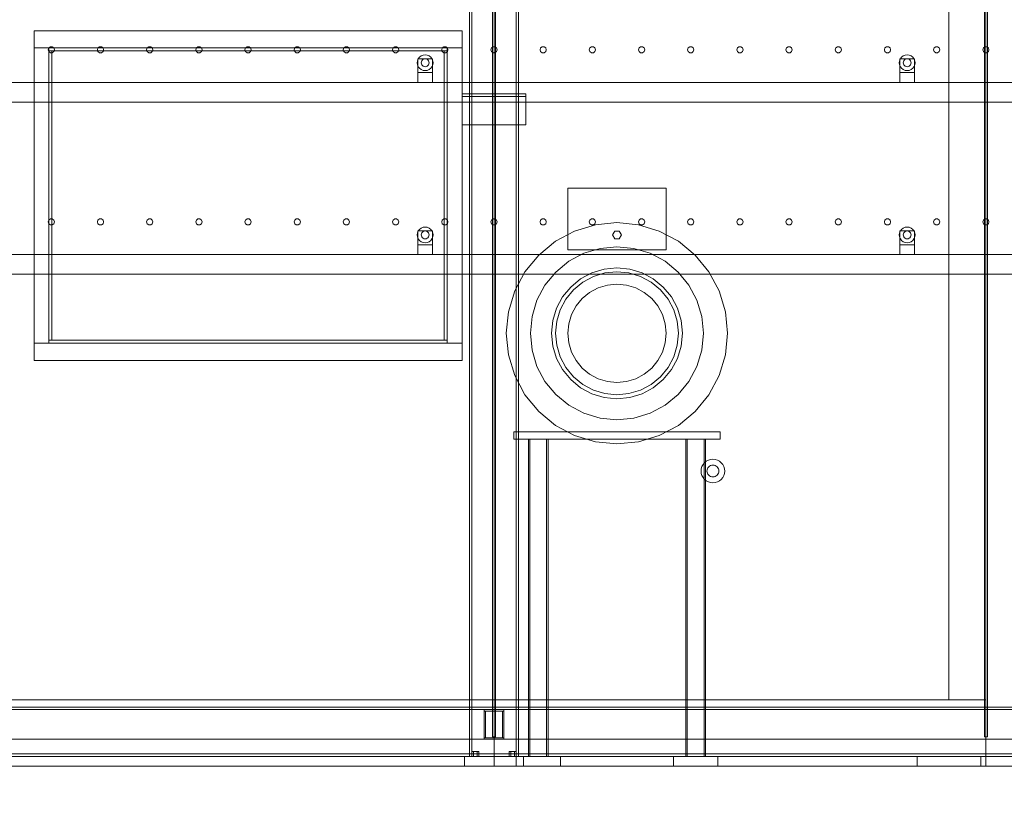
# Model space of a CAD drawing. Header units: millimetres. Extents: x -2233 to 61924, y -68080 to 6847.
# Tile 986 of 1056: x 42497 to 44499, y -69 to 1518. Entities that reach past the tile are written whole.
import ezdxf

# ---------------------------------------------------------------- set-up
doc = ezdxf.new("R2010")
doc.units = ezdxf.units.MM
for name, color, linetype, lineweight in [('COTAS_O', 1, 'Continuous', 0), ('COTAS_P', 1, 'Continuous', 0), ('lateral_secador', 7, 'Continuous', 0)]:
    doc.layers.add(name, color=color, linetype=linetype, lineweight=lineweight)
doc.dimstyles.new('R19_100', dxfattribs={"dimtxt": 250, "dimasz": 150, "dimexe": 150, "dimexo": 80, "dimgap": 100, "dimtad": 1, "dimtih": 1, "dimtoh": 1, "dimdsep": 46, "dimcen": 0.09, "dimadec": 0, "dimazin": 0, "dimtfac": 1, "dimtdec": 4, "dimtofl": 0, "dimtmove": 0, "dimatfit": 3, "dimfxl": 1, "dimtolj": 1, "dimtzin": 0, "dimarcsym": 0})

# ---------------------------------------------------------------- blocks, each defined once
blk = doc.blocks.new('DIM_R28_29')
at = {"layer": 'COTAS_O'}
for p, q in [((40461.1, 0), (40461.1, -900)), ((60461.1, 0), (60461.1, -900)), ((40461.1, -900), (40611.1, -855)), ((60461.1, -900), (60311.1, -855)), ((40461.1, -900), (60461.1, -900)), ((40461.1, -900), (40611.1, -945)), ((60461.1, -900), (60311.1, -945))]:
    blk.add_line(p, q, dxfattribs=at)
blk.add_text('20000 O', height=250, dxfattribs=at).set_placement((50461.1, -800))
blk = doc.blocks.new('DIM_R28_33')
at = {"layer": 'COTAS_P'}
for p, q in [((112.7, 0), (112.7, -2500)), ((61924.1, 0), (61924.1, -2500)), ((112.7, -2500), (262.7, -2455)), ((61924.1, -2500), (61774.1, -2455)), ((112.7, -2500), (61924.1, -2500)), ((112.7, -2500), (262.7, -2545)), ((61924.1, -2500), (61774.1, -2545))]:
    blk.add_line(p, q, dxfattribs=at)
blk.add_text('61811.43 P', height=250, dxfattribs=at).set_placement((31018.4, -2400))

msp = doc.modelspace()

# ---------------------------------------------------------------- linework, layer by layer
at = {"layer": 'lateral_secador'}
for p, q in [((43411.134, 2925), (43411.134, 20)), ((43416.134, 20), (43416.134, 2925)), ((43458.134, 2925), (43458.134, 60)), ((43461.134, 0), (43461.134, 2925)), ((43464.134, 60), (43464.134, 2925)), ((43506.134, 2925), (43506.134, 20)), ((43511.134, 20), (43511.134, 2925)), ((44458.134, 2925), (44458.134, 60)), ((44461.134, 0), (44461.134, 2925)), ((44464.134, 60), (44464.134, 2925)), ((43458.134, 2075), (43458.134, 135)), ((43461.134, 135), (43461.134, 2075)), ((43464.134, 135), (43464.134, 2075)), ((44386.134, 2075), (44386.134, 135)), ((44461.134, 135), (44461.134, 2075)), ((42526.134, 1495), (43396.134, 1495)), ((42526.134, 1495), (42526.134, 1460)), ((43396.134, 1460), (43396.134, 1495)), ((42559.172, 1462.389), (42555.997, 1460.082)), ((42563.096, 1462.389), (42559.172, 1462.389)), ((42566.271, 1460.082), (42563.096, 1462.389)), ((42659.172, 1462.389), (42655.997, 1460.082)), ((42663.096, 1462.389), (42659.172, 1462.389)), ((42666.271, 1460.082), (42663.096, 1462.389)), ((42759.172, 1462.389), (42755.997, 1460.082)), ((42763.096, 1462.389), (42759.172, 1462.389)), ((42766.271, 1460.082), (42763.096, 1462.389)), ((42859.172, 1462.389), (42855.997, 1460.082)), ((42863.096, 1462.389), (42859.172, 1462.389)), ((42866.271, 1460.082), (42863.096, 1462.389)), ((42959.172, 1462.389), (42955.997, 1460.082)), ((42963.096, 1462.389), (42959.172, 1462.389)), ((42966.271, 1460.082), (42963.096, 1462.389)), ((43059.172, 1462.389), (43055.997, 1460.082)), ((43063.096, 1462.389), (43059.172, 1462.389)), ((43066.271, 1460.082), (43063.096, 1462.389)), ((43159.172, 1462.389), (43155.997, 1460.082)), ((43163.096, 1462.389), (43159.172, 1462.389)), ((43166.271, 1460.082), (43163.096, 1462.389)), ((43259.172, 1462.389), (43255.997, 1460.082)), ((43263.096, 1462.389), (43259.172, 1462.389)), ((43266.271, 1460.082), (43263.096, 1462.389)), ((43359.172, 1462.389), (43355.997, 1460.082)), ((43363.096, 1462.389), (43359.172, 1462.389)), ((43366.271, 1460.082), (43363.096, 1462.389)), ((43459.172, 1462.389), (43455.997, 1460.082)), ((43463.096, 1462.389), (43459.172, 1462.389)), ((43466.271, 1460.082), (43463.096, 1462.389)), ((43559.172, 1462.389), (43555.997, 1460.082)), ((43563.096, 1462.389), (43559.172, 1462.389)), ((43566.271, 1460.082), (43563.096, 1462.389)), ((43659.172, 1462.389), (43655.997, 1460.082)), ((43663.096, 1462.389), (43659.172, 1462.389)), ((43666.271, 1460.082), (43663.096, 1462.389)), ((43759.172, 1462.389), (43755.997, 1460.082)), ((43763.096, 1462.389), (43759.172, 1462.389)), ((43766.271, 1460.082), (43763.096, 1462.389)), ((43859.172, 1462.389), (43855.997, 1460.082)), ((43863.096, 1462.389), (43859.172, 1462.389)), ((43866.271, 1460.082), (43863.096, 1462.389)), ((43959.172, 1462.389), (43955.997, 1460.082)), ((43963.096, 1462.389), (43959.172, 1462.389)), ((43966.271, 1460.082), (43963.096, 1462.389)), ((44059.172, 1462.389), (44055.997, 1460.082)), ((44063.096, 1462.389), (44059.172, 1462.389)), ((44066.271, 1460.082), (44063.096, 1462.389)), ((44159.172, 1462.389), (44155.997, 1460.082)), ((44163.096, 1462.389), (44159.172, 1462.389)), ((44166.271, 1460.082), (44163.096, 1462.389)), ((44259.172, 1462.389), (44255.997, 1460.082)), ((44263.096, 1462.389), (44259.172, 1462.389)), ((44266.271, 1460.082), (44263.096, 1462.389)), ((44359.172, 1462.389), (44355.997, 1460.082)), ((44363.096, 1462.389), (44359.172, 1462.389)), ((44366.271, 1460.082), (44363.096, 1462.389)), ((44459.172, 1462.389), (44455.997, 1460.082)), ((44463.096, 1462.389), (44459.172, 1462.389)), ((44466.271, 1460.082), (44463.096, 1462.389)), ((42526.134, 1460), (43396.134, 1460)), ((42526.134, 1460), (42556.134, 1460)), ((42526.134, 1460), (42526.134, 860)), ((42555.997, 1460.082), (42554.784, 1456.35)), ((42554.784, 1456.35), (42555.997, 1452.618)), ((42555.997, 1452.618), (42559.172, 1450.311)), ((42556.134, 1460), (43366.134, 1460)), ((42556.134, 1460), (42556.134, 1454)), ((42556.134, 860), (42556.134, 1460)), ((42556.134, 1454), (43366.134, 1454)), ((42556.134, 1454), (42562.134, 1454)), ((42556.134, 1454), (42556.134, 866)), ((42559.172, 1450.311), (42563.096, 1450.311)), ((42562.134, 866), (42562.134, 1454)), ((42563.096, 1450.311), (42566.271, 1452.618)), ((42567.484, 1456.35), (42566.271, 1460.082)), ((42566.271, 1452.618), (42567.484, 1456.35)), ((42655.997, 1460.082), (42654.784, 1456.35)), ((42654.784, 1456.35), (42655.997, 1452.618)), ((42655.997, 1452.618), (42659.172, 1450.311)), ((42659.172, 1450.311), (42663.096, 1450.311)), ((42663.096, 1450.311), (42666.271, 1452.618)), ((42667.484, 1456.35), (42666.271, 1460.082)), ((42666.271, 1452.618), (42667.484, 1456.35)), ((42755.997, 1460.082), (42754.784, 1456.35)), ((42754.784, 1456.35), (42755.997, 1452.618)), ((42755.997, 1452.618), (42759.172, 1450.311)), ((42759.172, 1450.311), (42763.096, 1450.311)), ((42763.096, 1450.311), (42766.271, 1452.618)), ((42767.484, 1456.35), (42766.271, 1460.082)), ((42766.271, 1452.618), (42767.484, 1456.35)), ((42855.997, 1460.082), (42854.784, 1456.35)), ((42854.784, 1456.35), (42855.997, 1452.618)), ((42855.997, 1452.618), (42859.172, 1450.311)), ((42859.172, 1450.311), (42863.096, 1450.311)), ((42863.096, 1450.311), (42866.271, 1452.618)), ((42867.484, 1456.35), (42866.271, 1460.082)), ((42866.271, 1452.618), (42867.484, 1456.35)), ((42955.997, 1460.082), (42954.784, 1456.35)), ((42954.784, 1456.35), (42955.997, 1452.618)), ((42955.997, 1452.618), (42959.172, 1450.311)), ((42959.172, 1450.311), (42963.096, 1450.311)), ((42963.096, 1450.311), (42966.271, 1452.618)), ((42967.484, 1456.35), (42966.271, 1460.082)), ((42966.271, 1452.618), (42967.484, 1456.35)), ((43055.997, 1460.082), (43054.784, 1456.35)), ((43054.784, 1456.35), (43055.997, 1452.618)), ((43055.997, 1452.618), (43059.172, 1450.311)), ((43059.172, 1450.311), (43063.096, 1450.311)), ((43063.096, 1450.311), (43066.271, 1452.618)), ((43067.484, 1456.35), (43066.271, 1460.082)), ((43066.271, 1452.618), (43067.484, 1456.35)), ((43155.997, 1460.082), (43154.784, 1456.35)), ((43154.784, 1456.35), (43155.997, 1452.618)), ((43155.997, 1452.618), (43159.172, 1450.311)), ((43159.172, 1450.311), (43163.096, 1450.311)), ((43163.096, 1450.311), (43166.271, 1452.618)), ((43167.484, 1456.35), (43166.271, 1460.082)), ((43166.271, 1452.618), (43167.484, 1456.35)), ((43255.997, 1460.082), (43254.784, 1456.35)), ((43254.784, 1456.35), (43255.997, 1452.618)), ((43255.997, 1452.618), (43259.172, 1450.311)), ((43259.172, 1450.311), (43263.096, 1450.311)), ((43263.096, 1450.311), (43266.271, 1452.618)), ((43267.484, 1456.35), (43266.271, 1460.082)), ((43266.271, 1452.618), (43267.484, 1456.35)), ((43309.82, 1441.314), (43307.277, 1438)), ((43313.134, 1443.856), (43309.82, 1441.314)), ((43316.993, 1445.455), (43313.134, 1443.856)), ((43321.134, 1446), (43316.993, 1445.455)), ((43325.275, 1445.455), (43321.134, 1446)), ((43329.134, 1443.856), (43325.275, 1445.455)), ((43332.448, 1441.314), (43329.134, 1443.856)), ((43334.99, 1438), (43332.448, 1441.314)), ((43355.997, 1460.082), (43354.784, 1456.35)), ((43354.784, 1456.35), (43355.997, 1452.618)), ((43355.997, 1452.618), (43359.172, 1450.311)), ((43359.172, 1450.311), (43363.096, 1450.311)), ((43360.134, 1454), (43366.134, 1454)), ((43360.134, 1454), (43360.134, 866)), ((43363.096, 1450.311), (43366.271, 1452.618)), ((43366.134, 1454), (43366.134, 1460)), ((43366.134, 1460), (43396.134, 1460)), ((43366.134, 1460), (43366.134, 860)), ((43366.134, 866), (43366.134, 1454)), ((43367.484, 1456.35), (43366.271, 1460.082)), ((43366.271, 1452.618), (43367.484, 1456.35)), ((43396.134, 860), (43396.134, 1460)), ((43455.997, 1460.082), (43454.784, 1456.35)), ((43454.784, 1456.35), (43455.997, 1452.618)), ((43455.997, 1452.618), (43459.172, 1450.311)), ((43459.172, 1450.311), (43463.096, 1450.311)), ((43463.096, 1450.311), (43466.271, 1452.618)), ((43467.484, 1456.35), (43466.271, 1460.082)), ((43466.271, 1452.618), (43467.484, 1456.35)), ((43555.997, 1460.082), (43554.784, 1456.35)), ((43554.784, 1456.35), (43555.997, 1452.618)), ((43555.997, 1452.618), (43559.172, 1450.311)), ((43559.172, 1450.311), (43563.096, 1450.311)), ((43563.096, 1450.311), (43566.271, 1452.618)), ((43567.484, 1456.35), (43566.271, 1460.082)), ((43566.271, 1452.618), (43567.484, 1456.35)), ((43655.997, 1460.082), (43654.784, 1456.35)), ((43654.784, 1456.35), (43655.997, 1452.618)), ((43655.997, 1452.618), (43659.172, 1450.311)), ((43659.172, 1450.311), (43663.096, 1450.311)), ((43663.096, 1450.311), (43666.271, 1452.618)), ((43667.484, 1456.35), (43666.271, 1460.082)), ((43666.271, 1452.618), (43667.484, 1456.35)), ((43755.997, 1460.082), (43754.784, 1456.35)), ((43754.784, 1456.35), (43755.997, 1452.618)), ((43755.997, 1452.618), (43759.172, 1450.311)), ((43759.172, 1450.311), (43763.096, 1450.311)), ((43763.096, 1450.311), (43766.271, 1452.618)), ((43767.484, 1456.35), (43766.271, 1460.082)), ((43766.271, 1452.618), (43767.484, 1456.35)), ((43855.997, 1460.082), (43854.784, 1456.35)), ((43854.784, 1456.35), (43855.997, 1452.618)), ((43855.997, 1452.618), (43859.172, 1450.311)), ((43859.172, 1450.311), (43863.096, 1450.311)), ((43863.096, 1450.311), (43866.271, 1452.618)), ((43867.484, 1456.35), (43866.271, 1460.082)), ((43866.271, 1452.618), (43867.484, 1456.35)), ((43955.997, 1460.082), (43954.784, 1456.35)), ((43954.784, 1456.35), (43955.997, 1452.618)), ((43955.997, 1452.618), (43959.172, 1450.311)), ((43959.172, 1450.311), (43963.096, 1450.311)), ((43963.096, 1450.311), (43966.271, 1452.618)), ((43967.484, 1456.35), (43966.271, 1460.082)), ((43966.271, 1452.618), (43967.484, 1456.35)), ((44055.997, 1460.082), (44054.784, 1456.35)), ((44054.784, 1456.35), (44055.997, 1452.618)), ((44055.997, 1452.618), (44059.172, 1450.311)), ((44059.172, 1450.311), (44063.096, 1450.311)), ((44063.096, 1450.311), (44066.271, 1452.618)), ((44067.484, 1456.35), (44066.271, 1460.082)), ((44066.271, 1452.618), (44067.484, 1456.35)), ((44155.997, 1460.082), (44154.784, 1456.35)), ((44154.784, 1456.35), (44155.997, 1452.618)), ((44155.997, 1452.618), (44159.172, 1450.311)), ((44159.172, 1450.311), (44163.096, 1450.311)), ((44163.096, 1450.311), (44166.271, 1452.618)), ((44167.484, 1456.35), (44166.271, 1460.082)), ((44166.271, 1452.618), (44167.484, 1456.35)), ((44255.997, 1460.082), (44254.784, 1456.35)), ((44254.784, 1456.35), (44255.997, 1452.618)), ((44255.997, 1452.618), (44259.172, 1450.311)), ((44259.172, 1450.311), (44263.096, 1450.311)), ((44263.096, 1450.311), (44266.271, 1452.618)), ((44267.484, 1456.35), (44266.271, 1460.082)), ((44266.271, 1452.618), (44267.484, 1456.35)), ((44289.82, 1441.314), (44287.277, 1438)), ((44293.134, 1443.856), (44289.82, 1441.314)), ((44296.993, 1445.455), (44293.134, 1443.856)), ((44301.134, 1446), (44296.993, 1445.455)), ((44305.275, 1445.455), (44301.134, 1446)), ((44309.134, 1443.856), (44305.275, 1445.455)), ((44312.448, 1441.314), (44309.134, 1443.856)), ((44314.99, 1438), (44312.448, 1441.314)), ((44355.997, 1460.082), (44354.784, 1456.35)), ((44354.784, 1456.35), (44355.997, 1452.618)), ((44355.997, 1452.618), (44359.172, 1450.311)), ((44359.172, 1450.311), (44363.096, 1450.311)), ((44363.096, 1450.311), (44366.271, 1452.618)), ((44367.484, 1456.35), (44366.271, 1460.082)), ((44366.271, 1452.618), (44367.484, 1456.35)), ((44455.997, 1460.082), (44454.784, 1456.35)), ((44454.784, 1456.35), (44455.997, 1452.618)), ((44455.997, 1452.618), (44459.172, 1450.311)), ((44459.172, 1450.311), (44463.096, 1450.311)), ((44463.096, 1450.311), (44466.271, 1452.618)), ((44467.484, 1456.35), (44466.271, 1460.082)), ((44466.271, 1452.618), (44467.484, 1456.35)), ((43305.679, 1434.141), (43305.134, 1430)), ((43305.134, 1430), (43305.679, 1425.859)), ((43307.277, 1438), (43305.679, 1434.141)), ((43305.679, 1425.859), (43307.277, 1422)), ((43306.134, 1438), (43336.134, 1438)), ((43306.134, 1438), (43306.134, 1410)), ((43307.277, 1422), (43309.82, 1418.686)), ((43313.406, 1432.071), (43313.134, 1430)), ((43313.134, 1430), (43313.406, 1427.929)), ((43314.206, 1434), (43313.406, 1432.071)), ((43313.406, 1427.929), (43314.206, 1426)), ((43315.477, 1435.657), (43314.206, 1434)), ((43314.206, 1426), (43315.477, 1424.343)), ((43317.134, 1436.928), (43315.477, 1435.657)), ((43315.477, 1424.343), (43317.134, 1423.072)), ((43319.063, 1437.727), (43317.134, 1436.928)), ((43317.134, 1423.072), (43319.063, 1422.273)), ((43321.134, 1438), (43319.063, 1437.727)), ((43319.063, 1422.273), (43321.134, 1422)), ((43323.204, 1437.727), (43321.134, 1438)), ((43321.134, 1422), (43323.204, 1422.273)), ((43325.134, 1436.928), (43323.204, 1437.727)), ((43323.204, 1422.273), (43325.134, 1423.072)), ((43326.791, 1435.657), (43325.134, 1436.928)), ((43325.134, 1423.072), (43326.791, 1424.343)), ((43328.062, 1434), (43326.791, 1435.657)), ((43326.791, 1424.343), (43328.062, 1426)), ((43328.861, 1432.071), (43328.062, 1434)), ((43328.062, 1426), (43328.861, 1427.929)), ((43329.134, 1430), (43328.861, 1432.071)), ((43328.861, 1427.929), (43329.134, 1430)), ((43332.448, 1418.686), (43334.99, 1422)), ((43336.589, 1434.141), (43334.99, 1438)), ((43334.99, 1422), (43336.589, 1425.859)), ((43336.134, 1410), (43336.134, 1438)), ((43337.134, 1430), (43336.589, 1434.141)), ((43336.589, 1425.859), (43337.134, 1430)), ((44285.679, 1434.141), (44285.134, 1430)), ((44285.134, 1430), (44285.679, 1425.859)), ((44287.277, 1438), (44285.679, 1434.141)), ((44285.679, 1425.859), (44287.277, 1422)), ((44286.134, 1438), (44316.134, 1438)), ((44286.134, 1438), (44286.134, 1410)), ((44287.277, 1422), (44289.82, 1418.686)), ((44293.406, 1432.071), (44293.134, 1430)), ((44293.134, 1430), (44293.406, 1427.929)), ((44294.206, 1434), (44293.406, 1432.071)), ((44293.406, 1427.929), (44294.206, 1426)), ((44295.477, 1435.657), (44294.206, 1434)), ((44294.206, 1426), (44295.477, 1424.343)), ((44297.134, 1436.928), (44295.477, 1435.657)), ((44295.477, 1424.343), (44297.134, 1423.072)), ((44299.063, 1437.727), (44297.134, 1436.928)), ((44297.134, 1423.072), (44299.063, 1422.273)), ((44301.134, 1438), (44299.063, 1437.727)), ((44299.063, 1422.273), (44301.134, 1422)), ((44303.204, 1437.727), (44301.134, 1438)), ((44301.134, 1422), (44303.204, 1422.273)), ((44305.134, 1436.928), (44303.204, 1437.727)), ((44303.204, 1422.273), (44305.134, 1423.072)), ((44306.791, 1435.657), (44305.134, 1436.928)), ((44305.134, 1423.072), (44306.791, 1424.343)), ((44308.062, 1434), (44306.791, 1435.657)), ((44306.791, 1424.343), (44308.062, 1426)), ((44308.861, 1432.071), (44308.062, 1434)), ((44308.062, 1426), (44308.861, 1427.929)), ((44309.134, 1430), (44308.861, 1432.071)), ((44308.861, 1427.929), (44309.134, 1430)), ((44312.448, 1418.686), (44314.99, 1422)), ((44316.589, 1434.141), (44314.99, 1438)), ((44314.99, 1422), (44316.589, 1425.859)), ((44316.134, 1410), (44316.134, 1438)), ((44317.134, 1430), (44316.589, 1434.141)), ((44316.589, 1425.859), (44317.134, 1430)), ((43306.134, 1410), (43336.134, 1410)), ((43306.134, 1410), (43306.134, 1390)), ((43309.82, 1418.686), (43313.134, 1416.144)), ((43313.134, 1416.144), (43316.993, 1414.545)), ((43316.993, 1414.545), (43321.134, 1414)), ((43321.134, 1414), (43325.275, 1414.545)), ((43325.275, 1414.545), (43329.134, 1416.144)), ((43329.134, 1416.144), (43332.448, 1418.686)), ((43336.134, 1390), (43336.134, 1410)), ((44286.134, 1410), (44316.134, 1410)), ((44286.134, 1410), (44286.134, 1390)), ((44289.82, 1418.686), (44293.134, 1416.144)), ((44293.134, 1416.144), (44296.993, 1414.545)), ((44296.993, 1414.545), (44301.134, 1414)), ((44301.134, 1414), (44305.275, 1414.545)), ((44305.275, 1414.545), (44309.134, 1416.144)), ((44309.134, 1416.144), (44312.448, 1418.686)), ((44316.134, 1390), (44316.134, 1410)), ((40811.134, 1390), (60111.134, 1390)), ((43306.134, 1390), (43336.134, 1390)), ((44286.134, 1390), (44316.134, 1390)), ((43396.134, 1366.5), (43526.134, 1366.5)), ((43396.134, 1366.5), (43396.134, 1303.5)), ((43396.134, 1366.5), (43396.134, 1361.5)), ((43396.134, 1361.5), (43526.134, 1361.5)), ((43526.134, 1303.5), (43526.134, 1366.5)), ((43526.134, 1361.5), (43526.134, 1366.5)), ((40811.134, 1350), (60111.134, 1350)), ((43396.134, 1303.5), (43526.134, 1303.5)), ((43611.134, 1175), (43811.134, 1175)), ((43611.134, 1175), (43611.134, 1050)), ((43811.134, 1050), (43811.134, 1175)), ((42555.997, 1110.082), (42554.784, 1106.35)), ((42554.784, 1106.35), (42555.997, 1102.618)), ((42559.172, 1112.389), (42555.997, 1110.082)), ((42555.997, 1102.618), (42559.172, 1100.311)), ((42563.096, 1112.389), (42559.172, 1112.389)), ((42566.271, 1110.082), (42563.096, 1112.389)), ((42563.096, 1100.311), (42566.271, 1102.618)), ((42567.484, 1106.35), (42566.271, 1110.082)), ((42566.271, 1102.618), (42567.484, 1106.35)), ((42655.997, 1110.082), (42654.784, 1106.35)), ((42654.784, 1106.35), (42655.997, 1102.618)), ((42659.172, 1112.389), (42655.997, 1110.082)), ((42655.997, 1102.618), (42659.172, 1100.311)), ((42663.096, 1112.389), (42659.172, 1112.389)), ((42666.271, 1110.082), (42663.096, 1112.389)), ((42663.096, 1100.311), (42666.271, 1102.618)), ((42667.484, 1106.35), (42666.271, 1110.082)), ((42666.271, 1102.618), (42667.484, 1106.35)), ((42755.997, 1110.082), (42754.784, 1106.35)), ((42754.784, 1106.35), (42755.997, 1102.618)), ((42759.172, 1112.389), (42755.997, 1110.082)), ((42755.997, 1102.618), (42759.172, 1100.311)), ((42763.096, 1112.389), (42759.172, 1112.389)), ((42766.271, 1110.082), (42763.096, 1112.389)), ((42763.096, 1100.311), (42766.271, 1102.618)), ((42767.484, 1106.35), (42766.271, 1110.082)), ((42766.271, 1102.618), (42767.484, 1106.35)), ((42855.997, 1110.082), (42854.784, 1106.35)), ((42854.784, 1106.35), (42855.997, 1102.618)), ((42859.172, 1112.389), (42855.997, 1110.082)), ((42855.997, 1102.618), (42859.172, 1100.311)), ((42863.096, 1112.389), (42859.172, 1112.389)), ((42866.271, 1110.082), (42863.096, 1112.389)), ((42863.096, 1100.311), (42866.271, 1102.618)), ((42867.484, 1106.35), (42866.271, 1110.082)), ((42866.271, 1102.618), (42867.484, 1106.35)), ((42955.997, 1110.082), (42954.784, 1106.35)), ((42954.784, 1106.35), (42955.997, 1102.618)), ((42959.172, 1112.389), (42955.997, 1110.082)), ((42955.997, 1102.618), (42959.172, 1100.311)), ((42963.096, 1112.389), (42959.172, 1112.389)), ((42966.271, 1110.082), (42963.096, 1112.389)), ((42963.096, 1100.311), (42966.271, 1102.618)), ((42967.484, 1106.35), (42966.271, 1110.082)), ((42966.271, 1102.618), (42967.484, 1106.35)), ((43055.997, 1110.082), (43054.784, 1106.35)), ((43054.784, 1106.35), (43055.997, 1102.618)), ((43059.172, 1112.389), (43055.997, 1110.082)), ((43055.997, 1102.618), (43059.172, 1100.311)), ((43063.096, 1112.389), (43059.172, 1112.389)), ((43066.271, 1110.082), (43063.096, 1112.389)), ((43063.096, 1100.311), (43066.271, 1102.618)), ((43067.484, 1106.35), (43066.271, 1110.082)), ((43066.271, 1102.618), (43067.484, 1106.35)), ((43155.997, 1110.082), (43154.784, 1106.35)), ((43154.784, 1106.35), (43155.997, 1102.618)), ((43159.172, 1112.389), (43155.997, 1110.082)), ((43155.997, 1102.618), (43159.172, 1100.311)), ((43163.096, 1112.389), (43159.172, 1112.389)), ((43166.271, 1110.082), (43163.096, 1112.389)), ((43163.096, 1100.311), (43166.271, 1102.618)), ((43167.484, 1106.35), (43166.271, 1110.082)), ((43166.271, 1102.618), (43167.484, 1106.35)), ((43255.997, 1110.082), (43254.784, 1106.35)), ((43254.784, 1106.35), (43255.997, 1102.618)), ((43259.172, 1112.389), (43255.997, 1110.082)), ((43255.997, 1102.618), (43259.172, 1100.311)), ((43263.096, 1112.389), (43259.172, 1112.389)), ((43266.271, 1110.082), (43263.096, 1112.389)), ((43263.096, 1100.311), (43266.271, 1102.618)), ((43267.484, 1106.35), (43266.271, 1110.082)), ((43266.271, 1102.618), (43267.484, 1106.35)), ((43355.997, 1110.082), (43354.784, 1106.35)), ((43354.784, 1106.35), (43355.997, 1102.618)), ((43359.172, 1112.389), (43355.997, 1110.082)), ((43355.997, 1102.618), (43359.172, 1100.311)), ((43363.096, 1112.389), (43359.172, 1112.389)), ((43366.271, 1110.082), (43363.096, 1112.389)), ((43363.096, 1100.311), (43366.271, 1102.618)), ((43367.484, 1106.35), (43366.271, 1110.082)), ((43366.271, 1102.618), (43367.484, 1106.35)), ((43455.997, 1110.082), (43454.784, 1106.35)), ((43454.784, 1106.35), (43455.997, 1102.618)), ((43459.172, 1112.389), (43455.997, 1110.082)), ((43455.997, 1102.618), (43459.172, 1100.311)), ((43463.096, 1112.389), (43459.172, 1112.389)), ((43466.271, 1110.082), (43463.096, 1112.389)), ((43463.096, 1100.311), (43466.271, 1102.618)), ((43467.484, 1106.35), (43466.271, 1110.082)), ((43466.271, 1102.618), (43467.484, 1106.35)), ((43555.997, 1110.082), (43554.784, 1106.35)), ((43554.784, 1106.35), (43555.997, 1102.618)), ((43559.172, 1112.389), (43555.997, 1110.082)), ((43555.997, 1102.618), (43559.172, 1100.311)), ((43563.096, 1112.389), (43559.172, 1112.389)), ((43566.271, 1110.082), (43563.096, 1112.389)), ((43563.096, 1100.311), (43566.271, 1102.618)), ((43567.484, 1106.35), (43566.271, 1110.082)), ((43566.271, 1102.618), (43567.484, 1106.35)), ((43655.997, 1110.082), (43654.784, 1106.35)), ((43654.784, 1106.35), (43655.997, 1102.618)), ((43659.172, 1112.389), (43655.997, 1110.082)), ((43655.997, 1102.618), (43659.172, 1100.311)), ((43663.096, 1112.389), (43659.172, 1112.389)), ((43666.271, 1110.082), (43663.096, 1112.389)), ((43663.096, 1100.311), (43666.271, 1102.618)), ((43667.484, 1106.35), (43666.271, 1110.082)), ((43666.271, 1102.618), (43667.484, 1106.35)), ((43711.134, 1105), (43667.239, 1100.677)), ((43755.029, 1100.677), (43711.134, 1105)), ((43755.997, 1110.082), (43754.784, 1106.35)), ((43754.784, 1106.35), (43755.997, 1102.618)), ((43759.172, 1112.389), (43755.997, 1110.082)), ((43755.997, 1102.618), (43759.172, 1100.311)), ((43763.096, 1112.389), (43759.172, 1112.389)), ((43766.271, 1110.082), (43763.096, 1112.389)), ((43763.096, 1100.311), (43766.271, 1102.618)), ((43767.484, 1106.35), (43766.271, 1110.082)), ((43766.271, 1102.618), (43767.484, 1106.35)), ((43855.997, 1110.082), (43854.784, 1106.35)), ((43854.784, 1106.35), (43855.997, 1102.618)), ((43859.172, 1112.389), (43855.997, 1110.082)), ((43855.997, 1102.618), (43859.172, 1100.311)), ((43863.096, 1112.389), (43859.172, 1112.389)), ((43866.271, 1110.082), (43863.096, 1112.389)), ((43863.096, 1100.311), (43866.271, 1102.618)), ((43867.484, 1106.35), (43866.271, 1110.082)), ((43866.271, 1102.618), (43867.484, 1106.35)), ((43955.997, 1110.082), (43954.784, 1106.35)), ((43954.784, 1106.35), (43955.997, 1102.618)), ((43959.172, 1112.389), (43955.997, 1110.082)), ((43955.997, 1102.618), (43959.172, 1100.311)), ((43963.096, 1112.389), (43959.172, 1112.389)), ((43966.271, 1110.082), (43963.096, 1112.389)), ((43963.096, 1100.311), (43966.271, 1102.618)), ((43967.484, 1106.35), (43966.271, 1110.082)), ((43966.271, 1102.618), (43967.484, 1106.35)), ((44055.997, 1110.082), (44054.784, 1106.35)), ((44054.784, 1106.35), (44055.997, 1102.618)), ((44059.172, 1112.389), (44055.997, 1110.082)), ((44055.997, 1102.618), (44059.172, 1100.311)), ((44063.096, 1112.389), (44059.172, 1112.389)), ((44066.271, 1110.082), (44063.096, 1112.389)), ((44063.096, 1100.311), (44066.271, 1102.618)), ((44067.484, 1106.35), (44066.271, 1110.082)), ((44066.271, 1102.618), (44067.484, 1106.35)), ((44155.997, 1110.082), (44154.784, 1106.35)), ((44154.784, 1106.35), (44155.997, 1102.618)), ((44159.172, 1112.389), (44155.997, 1110.082)), ((44155.997, 1102.618), (44159.172, 1100.311)), ((44163.096, 1112.389), (44159.172, 1112.389)), ((44166.271, 1110.082), (44163.096, 1112.389)), ((44163.096, 1100.311), (44166.271, 1102.618)), ((44167.484, 1106.35), (44166.271, 1110.082)), ((44166.271, 1102.618), (44167.484, 1106.35)), ((44255.997, 1110.082), (44254.784, 1106.35)), ((44254.784, 1106.35), (44255.997, 1102.618)), ((44259.172, 1112.389), (44255.997, 1110.082)), ((44255.997, 1102.618), (44259.172, 1100.311)), ((44263.096, 1112.389), (44259.172, 1112.389)), ((44266.271, 1110.082), (44263.096, 1112.389)), ((44263.096, 1100.311), (44266.271, 1102.618)), ((44267.484, 1106.35), (44266.271, 1110.082)), ((44266.271, 1102.618), (44267.484, 1106.35)), ((44355.997, 1110.082), (44354.784, 1106.35)), ((44354.784, 1106.35), (44355.997, 1102.618)), ((44359.172, 1112.389), (44355.997, 1110.082)), ((44355.997, 1102.618), (44359.172, 1100.311)), ((44363.096, 1112.389), (44359.172, 1112.389)), ((44366.271, 1110.082), (44363.096, 1112.389)), ((44363.096, 1100.311), (44366.271, 1102.618)), ((44367.484, 1106.35), (44366.271, 1110.082)), ((44366.271, 1102.618), (44367.484, 1106.35)), ((44455.997, 1110.082), (44454.784, 1106.35)), ((44454.784, 1106.35), (44455.997, 1102.618)), ((44459.172, 1112.389), (44455.997, 1110.082)), ((44455.997, 1102.618), (44459.172, 1100.311)), ((44463.096, 1112.389), (44459.172, 1112.389)), ((44466.271, 1110.082), (44463.096, 1112.389)), ((44463.096, 1100.311), (44466.271, 1102.618)), ((44467.484, 1106.35), (44466.271, 1110.082)), ((44466.271, 1102.618), (44467.484, 1106.35)), ((42559.172, 1100.311), (42563.096, 1100.311)), ((42659.172, 1100.311), (42663.096, 1100.311)), ((42759.172, 1100.311), (42763.096, 1100.311)), ((42859.172, 1100.311), (42863.096, 1100.311)), ((42959.172, 1100.311), (42963.096, 1100.311)), ((43059.172, 1100.311), (43063.096, 1100.311)), ((43159.172, 1100.311), (43163.096, 1100.311)), ((43259.172, 1100.311), (43263.096, 1100.311)), ((43305.679, 1084.141), (43305.134, 1080)), ((43307.277, 1088), (43305.679, 1084.141)), ((43306.134, 1088), (43336.134, 1088)), ((43306.134, 1088), (43306.134, 1060)), ((43309.82, 1091.314), (43307.277, 1088)), ((43313.134, 1093.856), (43309.82, 1091.314)), ((43316.993, 1095.455), (43313.134, 1093.856)), ((43313.406, 1082.071), (43313.134, 1080)), ((43314.206, 1084), (43313.406, 1082.071)), ((43315.477, 1085.657), (43314.206, 1084)), ((43317.134, 1086.928), (43315.477, 1085.657)), ((43321.134, 1096), (43316.993, 1095.455)), ((43319.063, 1087.727), (43317.134, 1086.928)), ((43321.134, 1088), (43319.063, 1087.727)), ((43325.275, 1095.455), (43321.134, 1096)), ((43323.204, 1087.727), (43321.134, 1088)), ((43325.134, 1086.928), (43323.204, 1087.727)), ((43326.791, 1085.657), (43325.134, 1086.928)), ((43329.134, 1093.856), (43325.275, 1095.455)), ((43328.062, 1084), (43326.791, 1085.657)), ((43328.861, 1082.071), (43328.062, 1084)), ((43329.134, 1080), (43328.861, 1082.071)), ((43332.448, 1091.314), (43329.134, 1093.856)), ((43334.99, 1088), (43332.448, 1091.314)), ((43336.589, 1084.141), (43334.99, 1088)), ((43336.134, 1060), (43336.134, 1088)), ((43337.134, 1080), (43336.589, 1084.141)), ((43359.172, 1100.311), (43363.096, 1100.311)), ((43459.172, 1100.311), (43463.096, 1100.311)), ((43559.172, 1100.311), (43563.096, 1100.311)), ((43625.03, 1087.873), (43586.131, 1067.081)), ((43667.239, 1100.677), (43625.03, 1087.873)), ((43659.172, 1100.311), (43663.096, 1100.311)), ((43706.634, 1087.794), (43702.134, 1080)), ((43715.634, 1087.794), (43706.634, 1087.794)), ((43720.134, 1080), (43715.634, 1087.794)), ((43797.238, 1087.873), (43755.029, 1100.677)), ((43759.172, 1100.311), (43763.096, 1100.311)), ((43836.137, 1067.081), (43797.238, 1087.873)), ((43859.172, 1100.311), (43863.096, 1100.311)), ((43959.172, 1100.311), (43963.096, 1100.311)), ((44059.172, 1100.311), (44063.096, 1100.311)), ((44159.172, 1100.311), (44163.096, 1100.311)), ((44259.172, 1100.311), (44263.096, 1100.311)), ((44285.679, 1084.141), (44285.134, 1080)), ((44287.277, 1088), (44285.679, 1084.141)), ((44286.134, 1088), (44316.134, 1088)), ((44286.134, 1088), (44286.134, 1060)), ((44289.82, 1091.314), (44287.277, 1088)), ((44293.134, 1093.856), (44289.82, 1091.314)), ((44296.993, 1095.455), (44293.134, 1093.856)), ((44293.406, 1082.071), (44293.134, 1080)), ((44294.206, 1084), (44293.406, 1082.071)), ((44295.477, 1085.657), (44294.206, 1084)), ((44297.134, 1086.928), (44295.477, 1085.657)), ((44301.134, 1096), (44296.993, 1095.455)), ((44299.063, 1087.727), (44297.134, 1086.928)), ((44301.134, 1088), (44299.063, 1087.727)), ((44305.275, 1095.455), (44301.134, 1096)), ((44303.204, 1087.727), (44301.134, 1088)), ((44305.134, 1086.928), (44303.204, 1087.727)), ((44306.791, 1085.657), (44305.134, 1086.928)), ((44309.134, 1093.856), (44305.275, 1095.455)), ((44308.062, 1084), (44306.791, 1085.657)), ((44308.861, 1082.071), (44308.062, 1084)), ((44309.134, 1080), (44308.861, 1082.071)), ((44312.448, 1091.314), (44309.134, 1093.856)), ((44314.99, 1088), (44312.448, 1091.314)), ((44316.589, 1084.141), (44314.99, 1088)), ((44316.134, 1060), (44316.134, 1088)), ((44317.134, 1080), (44316.589, 1084.141)), ((44359.172, 1100.311), (44363.096, 1100.311)), ((44459.172, 1100.311), (44463.096, 1100.311)), ((43305.134, 1080), (43305.679, 1075.859)), ((43305.679, 1075.859), (43307.277, 1072)), ((43307.277, 1072), (43309.82, 1068.686)), ((43309.82, 1068.686), (43313.134, 1066.144)), ((43313.134, 1080), (43313.406, 1077.929)), ((43313.134, 1066.144), (43316.993, 1064.545)), ((43313.406, 1077.929), (43314.206, 1076)), ((43314.206, 1076), (43315.477, 1074.343)), ((43315.477, 1074.343), (43317.134, 1073.072)), ((43316.993, 1064.545), (43321.134, 1064)), ((43317.134, 1073.072), (43319.063, 1072.273)), ((43319.063, 1072.273), (43321.134, 1072)), ((43321.134, 1072), (43323.204, 1072.273)), ((43321.134, 1064), (43325.275, 1064.545)), ((43323.204, 1072.273), (43325.134, 1073.072)), ((43325.134, 1073.072), (43326.791, 1074.343)), ((43325.275, 1064.545), (43329.134, 1066.144)), ((43326.791, 1074.343), (43328.062, 1076)), ((43328.062, 1076), (43328.861, 1077.929)), ((43328.861, 1077.929), (43329.134, 1080)), ((43329.134, 1066.144), (43332.448, 1068.686)), ((43332.448, 1068.686), (43334.99, 1072)), ((43334.99, 1072), (43336.589, 1075.859)), ((43336.589, 1075.859), (43337.134, 1080)), ((43586.131, 1067.081), (43552.035, 1039.099)), ((43702.134, 1080), (43706.634, 1072.206)), ((43706.634, 1072.206), (43715.634, 1072.206)), ((43715.634, 1072.206), (43720.134, 1080)), ((43870.233, 1039.099), (43836.137, 1067.081)), ((44285.134, 1080), (44285.679, 1075.859)), ((44285.679, 1075.859), (44287.277, 1072)), ((44287.277, 1072), (44289.82, 1068.686)), ((44289.82, 1068.686), (44293.134, 1066.144)), ((44293.134, 1080), (44293.406, 1077.929)), ((44293.134, 1066.144), (44296.993, 1064.545)), ((44293.406, 1077.929), (44294.206, 1076)), ((44294.206, 1076), (44295.477, 1074.343)), ((44295.477, 1074.343), (44297.134, 1073.072)), ((44296.993, 1064.545), (44301.134, 1064)), ((44297.134, 1073.072), (44299.063, 1072.273)), ((44299.063, 1072.273), (44301.134, 1072)), ((44301.134, 1072), (44303.204, 1072.273)), ((44301.134, 1064), (44305.275, 1064.545)), ((44303.204, 1072.273), (44305.134, 1073.072)), ((44305.134, 1073.072), (44306.791, 1074.343)), ((44305.275, 1064.545), (44309.134, 1066.144)), ((44306.791, 1074.343), (44308.062, 1076)), ((44308.062, 1076), (44308.861, 1077.929)), ((44308.861, 1077.929), (44309.134, 1080)), ((44309.134, 1066.144), (44312.448, 1068.686)), ((44312.448, 1068.686), (44314.99, 1072)), ((44314.99, 1072), (44316.589, 1075.859)), ((44316.589, 1075.859), (44317.134, 1080)), ((43306.134, 1060), (43336.134, 1060)), ((43306.134, 1060), (43306.134, 1040)), ((43336.134, 1040), (43336.134, 1060)), ((43611.134, 1050), (43811.134, 1050)), ((43643.782, 1042.603), (43613.354, 1026.339)), ((43676.798, 1052.618), (43643.782, 1042.603)), ((43711.134, 1056), (43676.798, 1052.618)), ((43745.47, 1052.618), (43711.134, 1056)), ((43778.486, 1042.603), (43745.47, 1052.618)), ((43808.914, 1026.339), (43778.486, 1042.603)), ((44286.134, 1060), (44316.134, 1060)), ((44286.134, 1060), (44286.134, 1040)), ((44316.134, 1040), (44316.134, 1060)), ((40811.134, 1040), (60111.134, 1040)), ((43306.134, 1040), (43336.134, 1040)), ((43552.035, 1039.099), (43524.053, 1005.003)), ((43613.354, 1026.339), (43586.683, 1004.451)), ((43835.585, 1004.451), (43808.914, 1026.339)), ((43898.215, 1005.003), (43870.233, 1039.099)), ((44286.134, 1040), (44316.134, 1040)), ((43524.053, 1005.003), (43503.261, 966.104)), ((43586.683, 1004.451), (43564.795, 977.78)), ((43660.237, 1002.876), (43637.243, 990.585)), ((43685.187, 1010.444), (43660.237, 1002.876)), ((43686.748, 1002.598), (43663.298, 995.485)), ((43711.134, 1013), (43685.187, 1010.444)), ((43711.134, 1005), (43686.748, 1002.598)), ((43737.081, 1010.444), (43711.134, 1013)), ((43735.52, 1002.598), (43711.134, 1005)), ((43758.969, 995.485), (43735.52, 1002.598)), ((43762.031, 1002.876), (43737.081, 1010.444)), ((43785.025, 990.585), (43762.031, 1002.876)), ((43857.473, 977.78), (43835.585, 1004.451)), ((43919.007, 966.104), (43898.215, 1005.003)), ((40811.134, 1000), (60111.134, 1000)), ((43637.243, 990.585), (43617.089, 974.045)), ((43641.688, 983.934), (43622.746, 968.388)), ((43663.298, 995.485), (43641.688, 983.934)), ((43780.58, 983.934), (43758.969, 995.485)), ((43799.522, 968.388), (43780.58, 983.934)), ((43805.179, 974.045), (43785.025, 990.585)), ((43503.261, 966.104), (43490.457, 923.895)), ((43564.795, 977.78), (43548.531, 947.352)), ((43617.089, 974.045), (43600.548, 953.891)), ((43622.746, 968.388), (43607.2, 949.446)), ((43655.577, 963.147), (43640.423, 950.711)), ((43672.866, 972.388), (43655.577, 963.147)), ((43691.625, 978.079), (43672.866, 972.388)), ((43711.134, 980), (43691.625, 978.079)), ((43730.643, 978.079), (43711.134, 980)), ((43749.402, 972.388), (43730.643, 978.079)), ((43766.691, 963.147), (43749.402, 972.388)), ((43781.845, 950.711), (43766.691, 963.147)), ((43815.068, 949.446), (43799.522, 968.388)), ((43821.719, 953.891), (43805.179, 974.045)), ((43873.737, 947.352), (43857.473, 977.78)), ((43931.811, 923.895), (43919.007, 966.104)), ((43548.531, 947.352), (43538.516, 914.336)), ((43600.548, 953.891), (43588.258, 930.897)), ((43607.2, 949.446), (43595.649, 927.835)), ((43640.423, 950.711), (43627.987, 935.557)), ((43794.281, 935.557), (43781.845, 950.711)), ((43826.619, 927.835), (43815.068, 949.446)), ((43834.01, 930.897), (43821.719, 953.891)), ((43883.752, 914.336), (43873.737, 947.352)), ((43490.457, 923.895), (43486.134, 880)), ((43588.258, 930.897), (43580.689, 905.947)), ((43595.649, 927.835), (43588.536, 904.386)), ((43627.987, 935.557), (43618.746, 918.268)), ((43803.522, 918.268), (43794.281, 935.557)), ((43833.732, 904.386), (43826.619, 927.835)), ((43841.578, 905.947), (43834.01, 930.897)), ((43936.134, 880), (43931.811, 923.895)), ((43538.516, 914.336), (43535.134, 880)), ((43580.689, 905.947), (43578.134, 880)), ((43588.536, 904.386), (43586.134, 880)), ((43618.746, 918.268), (43613.055, 899.509)), ((43809.212, 899.509), (43803.522, 918.268)), ((43836.134, 880), (43833.732, 904.386)), ((43844.134, 880), (43841.578, 905.947)), ((43887.134, 880), (43883.752, 914.336)), ((43613.055, 899.509), (43611.134, 880)), ((43811.134, 880), (43809.212, 899.509)), ((42556.134, 866), (43366.134, 866)), ((42556.134, 866), (42556.134, 860)), ((42556.134, 866), (42562.134, 866)), ((43360.134, 866), (43366.134, 866)), ((43366.134, 860), (43366.134, 866)), ((43486.134, 880), (43490.457, 836.105)), ((43535.134, 880), (43538.516, 845.664)), ((43578.134, 880), (43580.689, 854.053)), ((43586.134, 880), (43588.536, 855.614)), ((43611.134, 880), (43613.055, 860.491)), ((43809.212, 860.491), (43811.134, 880)), ((43833.732, 855.614), (43836.134, 880)), ((43841.578, 854.053), (43844.134, 880)), ((43883.752, 845.664), (43887.134, 880)), ((43931.811, 836.105), (43936.134, 880)), ((42526.134, 860), (43396.134, 860)), ((42526.134, 860), (42526.134, 825)), ((42526.134, 860), (42556.134, 860)), ((42556.134, 860), (43366.134, 860)), ((43366.134, 860), (43396.134, 860)), ((43396.134, 825), (43396.134, 860)), ((43538.516, 845.664), (43548.531, 812.648)), ((43580.689, 854.053), (43588.258, 829.103)), ((43588.536, 855.614), (43595.649, 832.165)), ((43613.055, 860.491), (43618.746, 841.732)), ((43618.746, 841.732), (43627.987, 824.443)), ((43794.281, 824.443), (43803.522, 841.732)), ((43803.522, 841.732), (43809.212, 860.491)), ((43826.619, 832.165), (43833.732, 855.614)), ((43834.01, 829.103), (43841.578, 854.053)), ((43873.737, 812.648), (43883.752, 845.664)), ((42526.134, 825), (43396.134, 825)), ((43490.457, 836.105), (43503.261, 793.896)), ((43588.258, 829.103), (43600.548, 806.109)), ((43595.649, 832.165), (43607.2, 810.554)), ((43627.987, 824.443), (43640.423, 809.289)), ((43781.845, 809.289), (43794.281, 824.443)), ((43815.068, 810.554), (43826.619, 832.165)), ((43821.719, 806.109), (43834.01, 829.103)), ((43919.007, 793.896), (43931.811, 836.105)), ((43548.531, 812.648), (43564.795, 782.22)), ((43600.548, 806.109), (43617.089, 785.955)), ((43607.2, 810.554), (43622.746, 791.612)), ((43640.423, 809.289), (43655.577, 796.853)), ((43766.691, 796.853), (43781.845, 809.289)), ((43799.522, 791.612), (43815.068, 810.554)), ((43805.179, 785.955), (43821.719, 806.109)), ((43857.473, 782.22), (43873.737, 812.648)), ((43503.261, 793.896), (43524.053, 754.997)), ((43564.795, 782.22), (43586.683, 755.549)), ((43617.089, 785.955), (43637.243, 769.415)), ((43622.746, 791.612), (43641.688, 776.066)), ((43655.577, 796.853), (43672.866, 787.612)), ((43672.866, 787.612), (43691.625, 781.921)), ((43691.625, 781.921), (43711.134, 780)), ((43711.134, 780), (43730.643, 781.921)), ((43730.643, 781.921), (43749.402, 787.612)), ((43749.402, 787.612), (43766.691, 796.853)), ((43780.58, 776.066), (43799.522, 791.612)), ((43785.025, 769.415), (43805.179, 785.955)), ((43835.585, 755.549), (43857.473, 782.22)), ((43898.215, 754.997), (43919.007, 793.896)), ((43637.243, 769.415), (43660.237, 757.124)), ((43641.688, 776.066), (43663.298, 764.515)), ((43663.298, 764.515), (43686.748, 757.402)), ((43735.52, 757.402), (43758.969, 764.515)), ((43758.969, 764.515), (43780.58, 776.066)), ((43762.031, 757.124), (43785.025, 769.415)), ((43524.053, 754.997), (43552.035, 720.901)), ((43586.683, 755.549), (43613.354, 733.661)), ((43660.237, 757.124), (43685.187, 749.556)), ((43685.187, 749.556), (43711.134, 747)), ((43686.748, 757.402), (43711.134, 755)), ((43711.134, 755), (43735.52, 757.402)), ((43711.134, 747), (43737.081, 749.556)), ((43737.081, 749.556), (43762.031, 757.124)), ((43808.914, 733.661), (43835.585, 755.549)), ((43870.233, 720.901), (43898.215, 754.997)), ((43552.035, 720.901), (43586.131, 692.919)), ((43613.354, 733.661), (43643.782, 717.397)), ((43778.486, 717.397), (43808.914, 733.661)), ((43836.137, 692.919), (43870.233, 720.901)), ((43643.782, 717.397), (43676.798, 707.382)), ((43676.798, 707.382), (43711.134, 704)), ((43711.134, 704), (43745.47, 707.382)), ((43745.47, 707.382), (43778.486, 717.397)), ((43586.131, 692.919), (43625.03, 672.127)), ((43797.238, 672.127), (43836.137, 692.919)), ((43501.134, 680), (43921.134, 680)), ((43501.134, 680), (43501.134, 665)), ((43501.134, 665), (43921.134, 665)), ((43531.134, 665), (43571.134, 665)), ((43531.134, 665), (43531.134, 20)), ((43531.134, 665), (43534.134, 665)), ((43534.134, 20), (43534.134, 665)), ((43568.134, 665), (43571.134, 665)), ((43568.134, 665), (43568.134, 20)), ((43571.134, 20), (43571.134, 665)), ((43625.03, 672.127), (43667.239, 659.323)), ((43755.029, 659.323), (43797.238, 672.127)), ((43851.134, 665), (43891.134, 665)), ((43851.134, 665), (43851.134, 20)), ((43851.134, 665), (43854.134, 665)), ((43854.134, 20), (43854.134, 665)), ((43888.134, 665), (43891.134, 665)), ((43888.134, 665), (43888.134, 20)), ((43891.134, 20), (43891.134, 665)), ((43921.134, 665), (43921.134, 680)), ((43667.239, 659.323), (43711.134, 655)), ((43711.134, 655), (43755.029, 659.323)), ((43896.949, 622.173), (43892.8, 619.955)), ((43901.452, 623.539), (43896.949, 622.173)), ((43906.134, 624), (43901.452, 623.539)), ((43910.816, 623.539), (43906.134, 624)), ((43915.318, 622.173), (43910.816, 623.539)), ((43919.468, 619.955), (43915.318, 622.173)), ((43882.595, 604.682), (43882.134, 600)), ((43883.961, 609.184), (43882.595, 604.682)), ((43886.179, 613.334), (43883.961, 609.184)), ((43889.163, 616.971), (43886.179, 613.334)), ((43892.8, 619.955), (43889.163, 616.971)), ((43894.364, 602.341), (43894.134, 600)), ((43895.047, 604.592), (43894.364, 602.341)), ((43896.156, 606.667), (43895.047, 604.592)), ((43897.649, 608.485), (43896.156, 606.667)), ((43899.467, 609.978), (43897.649, 608.485)), ((43901.542, 611.087), (43899.467, 609.978)), ((43903.793, 611.769), (43901.542, 611.087)), ((43906.134, 612), (43903.793, 611.769)), ((43908.475, 611.769), (43906.134, 612)), ((43910.726, 611.087), (43908.475, 611.769)), ((43912.801, 609.978), (43910.726, 611.087)), ((43914.619, 608.485), (43912.801, 609.978)), ((43916.112, 606.667), (43914.619, 608.485)), ((43917.22, 604.592), (43916.112, 606.667)), ((43917.903, 602.341), (43917.22, 604.592)), ((43918.134, 600), (43917.903, 602.341)), ((43923.104, 616.971), (43919.468, 619.955)), ((43926.089, 613.334), (43923.104, 616.971)), ((43928.307, 609.184), (43926.089, 613.334)), ((43929.673, 604.682), (43928.307, 609.184)), ((43930.134, 600), (43929.673, 604.682)), ((43882.134, 600), (43882.595, 595.318)), ((43882.595, 595.318), (43883.961, 590.816)), ((43883.961, 590.816), (43886.179, 586.666)), ((43886.179, 586.666), (43889.163, 583.029)), ((43889.163, 583.029), (43892.8, 580.045)), ((43894.134, 600), (43894.364, 597.659)), ((43894.364, 597.659), (43895.047, 595.408)), ((43895.047, 595.408), (43896.156, 593.333)), ((43896.156, 593.333), (43897.649, 591.515)), ((43897.649, 591.515), (43899.467, 590.022)), ((43899.467, 590.022), (43901.542, 588.913)), ((43901.542, 588.913), (43903.793, 588.231)), ((43903.793, 588.231), (43906.134, 588)), ((43906.134, 588), (43908.475, 588.231)), ((43908.475, 588.231), (43910.726, 588.913)), ((43910.726, 588.913), (43912.801, 590.022)), ((43912.801, 590.022), (43914.619, 591.515)), ((43914.619, 591.515), (43916.112, 593.333)), ((43916.112, 593.333), (43917.22, 595.408)), ((43917.22, 595.408), (43917.903, 597.659)), ((43917.903, 597.659), (43918.134, 600)), ((43919.468, 580.045), (43923.104, 583.029)), ((43923.104, 583.029), (43926.089, 586.666)), ((43926.089, 586.666), (43928.307, 590.816)), ((43928.307, 590.816), (43929.673, 595.318)), ((43929.673, 595.318), (43930.134, 600)), ((43892.8, 580.045), (43896.949, 577.827)), ((43896.949, 577.827), (43901.452, 576.461)), ((43901.452, 576.461), (43906.134, 576)), ((43906.134, 576), (43910.816, 576.461)), ((43910.816, 576.461), (43915.318, 577.827)), ((43915.318, 577.827), (43919.468, 580.045)), ((41461.134, 135), (44461.134, 135)), ((42461.134, 135), (43461.134, 135)), ((43458.134, 135), (43464.134, 135)), ((43461.134, 135), (44461.134, 135)), ((44386.134, 135), (44461.134, 135)), ((44461.134, 120), (44461.134, 135)), ((40461.134, 120), (60461.134, 120)), ((40461.134, 115), (60461.134, 115)), ((41461.134, 120), (44461.134, 120)), ((41461.134, 115), (44461.134, 115)), ((43441.134, 115), (43481.134, 115)), ((43441.134, 115), (43441.134, 112)), ((43441.134, 112), (43481.134, 112)), ((43441.134, 112), (43444.134, 112)), ((43441.134, 112), (43441.134, 58)), ((43444.134, 58), (43444.134, 112)), ((43478.134, 112), (43481.134, 112)), ((43478.134, 112), (43478.134, 58)), ((43481.134, 112), (43481.134, 115)), ((43481.134, 58), (43481.134, 112)), ((44461.134, 115), (44461.134, 120)), ((44461.134, 25), (44461.134, 115)), ((40461.134, 55), (60461.134, 55)), ((43441.134, 58), (43481.134, 58)), ((43441.134, 58), (43441.134, 55)), ((43441.134, 58), (43444.134, 58)), ((43441.134, 55), (43481.134, 55)), ((43458.134, 60), (43464.134, 60)), ((43478.134, 58), (43481.134, 58)), ((43481.134, 55), (43481.134, 58)), ((44458.134, 60), (44464.134, 60)), ((40461.134, 25), (60461.134, 25)), ((41461.134, 25), (44461.134, 25)), ((43419.634, 30), (43416.134, 30)), ((43416.134, 20), (43416.134, 30)), ((43426.634, 30), (43419.634, 30)), ((43419.634, 20), (43419.634, 30)), ((43430.134, 30), (43426.634, 30)), ((43426.634, 20), (43426.634, 30)), ((43430.134, 30), (43430.134, 20)), ((43495.634, 30), (43492.134, 30)), ((43492.134, 20), (43492.134, 30)), ((43502.634, 30), (43495.634, 30)), ((43495.634, 20), (43495.634, 30)), ((43506.134, 30), (43502.634, 30)), ((43502.634, 20), (43502.634, 30)), ((43506.134, 30), (43506.134, 20)), ((44461.134, 20), (44461.134, 25)), ((40461.134, 20), (60461.134, 20)), ((40461.134, 0), (60461.134, 0)), ((41461.134, 20), (44461.134, 20)), ((42461.134, 0), (43461.134, 0)), ((43401.134, 20), (43521.134, 20)), ((43401.134, 20), (43401.134, 0)), ((43401.134, 0), (43521.134, 0)), ((43411.134, 20), (43511.134, 20)), ((43411.134, 20), (43416.134, 20)), ((43419.634, 20), (43416.134, 20)), ((43426.634, 20), (43419.634, 20)), ((43426.634, 20), (43430.134, 20)), ((43461.134, 0), (44461.134, 0)), ((43495.634, 20), (43492.134, 20)), ((43502.634, 20), (43495.634, 20)), ((43502.634, 20), (43506.134, 20)), ((43506.134, 20), (43511.134, 20)), ((43506.134, 20), (43596.134, 20)), ((43506.134, 20), (43506.134, 0)), ((43506.134, 0), (43596.134, 0)), ((43521.134, 0), (43521.134, 20)), ((43531.134, 20), (43571.134, 20)), ((43531.134, 20), (43534.134, 20)), ((43568.134, 20), (43571.134, 20)), ((43596.134, 0), (43596.134, 20)), ((43826.134, 20), (43916.134, 20)), ((43826.134, 20), (43826.134, 0)), ((43826.134, 0), (43916.134, 0)), ((43851.134, 20), (43891.134, 20)), ((43851.134, 20), (43854.134, 20)), ((43888.134, 20), (43891.134, 20)), ((43916.134, 0), (43916.134, 20)), ((44321.134, 20), (44451.134, 20)), ((44321.134, 20), (44321.134, 0)), ((44321.134, 0), (44451.134, 0)), ((44451.134, 0), (44451.134, 20)), ((44461.134, 0), (45461.134, 0))]:
    msp.add_line(p, q, dxfattribs=at)

# ---------------------------------------------------------------- dimensions: what is measured, and where the dimension line sits
at = {"layer": 'COTAS_O'}
dim = msp.add_aligned_dim(p1=(40461.134, 0), p2=(60461.134, 0), distance=-900, text='<> O', dimstyle='R19_100', dxfattribs=at)
dim.commit()
dim.dimension.update_dxf_attribs({"geometry": 'DIM_R28_29', "text_midpoint": (50461.134, -900)})
at = {"layer": 'COTAS_P'}
dim = msp.add_aligned_dim(p1=(112.7, 0), p2=(61924.134, 0), distance=-2500, text='<> P', dimstyle='R19_100', dxfattribs=at)
dim.commit()
dim.dimension.update_dxf_attribs({"geometry": 'DIM_R28_33', "text_midpoint": (31018.417, -2500)})

doc.saveas('drawing.dxf')
